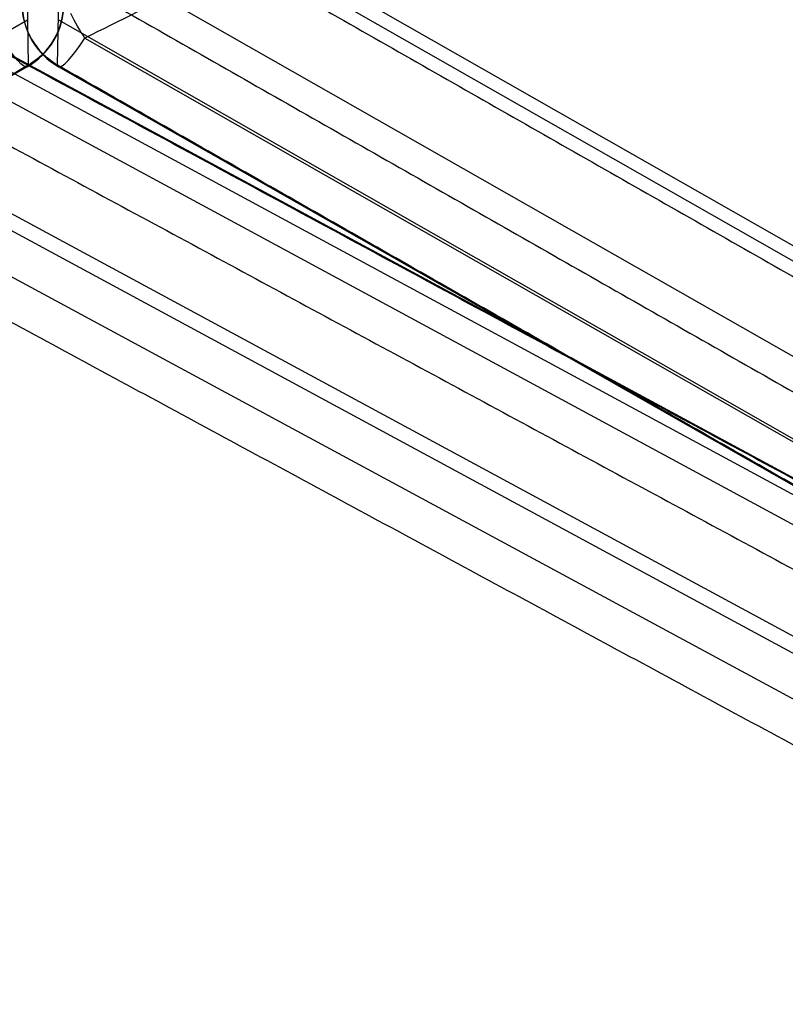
# Model space of a CAD drawing. Header units: millimetres. Extents: x -445 to 449, y -417 to 415.
# Tile 992 of 1056: x 1 to 23, y -238 to -211. Entities that reach past the tile are written whole.
import ezdxf

# ---------------------------------------------------------------- set-up
doc = ezdxf.new("R2010")
doc.units = ezdxf.units.MM
doc.header["$MEASUREMENT"] = 0
doc.layers.add('Default', color=7, linetype='Continuous', true_color=0x000000)

msp = doc.modelspace()

# ---------------------------------------------------------------- linework, layer by layer
at = {"layer": 'Default', "color": 9, "true_color": 0xbfbfbf}
for p, q in [((91.619, -256.588, -919.392), (5.415, -207.454, -933.172)), ((91.989, -257.228, -923.987), (5.784, -208.094, -937.767)), ((90.66, -259.124, -915.068), (2.711, -208.995, -929.127)), ((1.551, -209.825, -930.445), (1.591, -212.372, -944.028)), ((2.409, -212.372, -944.028), (2.449, -209.825, -930.445)), ((-86.948, -261.568, -923.173), (1.571, -211.114, -937.323)), ((2.429, -211.114, -937.323), (90.948, -261.568, -923.173)), ((89.338, -259.774, -915.579), (0.277, -211.64, -929.604)), ((3.168, -211.619, -946.095), (92.243, -262.39, -931.857)), ((-0.064, -211.921, -928.403), (88.997, -260.055, -914.378)), ((1.566, -212.417, -944.349), (-87.509, -263.187, -930.11)), ((91.509, -263.187, -930.11), (2.434, -212.417, -944.349)), ((89.955, -261.406, -922.685), (0.316, -212.96, -936.801)), ((89.951, -264.505, -930.94), (-0.251, -215.755, -945.145)), ((-0.645, -216.018, -931.391), (86.65, -263.197, -917.644)), ((-0.631, -217.297, -935.865), (86.663, -264.476, -922.118))]:
    msp.add_line(p, q, dxfattribs=at)
at = {"layer": 'Default', "color": 9, "true_color": 0xbfbfbf, "extrusion": (0.002958, 0.184294, 0.982867)}
msp.add_arc((-6.806, 32.929, -966.986), 2, 0.5966, 60.3734, dxfattribs=at)
at = {"layer": 'Default', "color": 9, "true_color": 0xbfbfbf}
for centre, start, end in [((3.425, -210.679, -944.349), 180, 240.318), ((0.575, -210.679, -944.349), 299.682, 0)]:
    msp.add_arc(centre, 2, start, end, dxfattribs=at)
at = {"layer": 'Default', "color": 9, "true_color": 0xbfbfbf, "extrusion": (-0.002958, 0.184294, 0.982867)}
msp.add_arc((2.806, 32.992, -966.998), 2, 119.6266, 179.4034, dxfattribs=at)
at = {"layer": 'Default', "color": 9, "true_color": 0xbfbfbf, "extrusion": (0.838258, 0.419187, -0.34872)}
msp.add_arc((-189.964, -916.86, 243.87), 2, 248.7168, 271.7685, dxfattribs=at)
at = {"layer": 'Default', "color": 9, "true_color": 0xbfbfbf, "extrusion": (0.860528, 0.490479, -0.137558)}
for start, end in [(180, 241.8465), (170.691, 180)]:
    msp.add_arc((-183.32, -949.654, 27.064), 2, start, end, dxfattribs=at)
at = {"layer": 'Default', "color": 9, "true_color": 0xbfbfbf, "extrusion": (0.860528, -0.490479, 0.137558)}
for start, end in [(180, 241.8465), (170.691, 180)]:
    msp.add_arc((-181.339, -950.132, -23.622), 2, start, end, dxfattribs=at)
at = {"layer": 'Default', "color": 9, "true_color": 0xbfbfbf}
for points in [[(95.442, -165.475, -984.482), (49.305, -188.547, -965.289), (3.168, -211.619, -946.095)], [(6.154, -208.734, -942.361), (49.256, -233.301, -935.471), (92.358, -257.868, -928.581)], [(-86.398, -259.953, -916.386), (-42.424, -234.889, -923.416), (1.551, -209.825, -930.445)], [(2.449, -209.825, -930.445), (46.424, -234.889, -923.416), (90.398, -259.953, -916.386)], [(89.365, -259.817, -915.895), (44.834, -235.75, -922.908), (0.303, -211.683, -929.921)], [(1.591, -212.372, -944.028), (-42.946, -237.757, -936.909), (-87.484, -263.142, -929.789)], [(91.484, -263.142, -929.789), (46.946, -237.757, -936.909), (2.409, -212.372, -944.028)], [(0.329, -214.205, -943.508), (45.43, -238.58, -936.406), (90.531, -262.956, -929.304)], [(86.677, -265.755, -926.592), (43.029, -242.165, -933.466), (-0.618, -218.575, -940.339)]]:
    msp.add_open_spline(points, degree=2, dxfattribs=at)
for points, knots in [([(2.409, -212.372, -944.028), (2.047, -212.162, -944.068), (1.756, -211.837, -944.129), (1.422, -211.078, -944.273), (1.425, -210.707, -944.344), (1.425, -210.686, -944.348), (1.425, -210.681, -944.348), (1.425, -210.679, -944.349)], [0, 0, 0, 0, 0.517311, 0.517311, 1.037913, 1.037913, 1.43774, 1.43774, 1.43774, 1.43774]), ([(2.575, -210.679, -944.349), (2.575, -210.681, -944.348), (2.575, -210.686, -944.348), (2.575, -210.707, -944.344), (2.578, -211.078, -944.273), (2.244, -211.837, -944.129), (1.953, -212.162, -944.068), (1.591, -212.372, -944.028)], [0.648838, 0.648838, 0.648838, 0.648838, 1.048681, 1.048681, 1.569285, 1.569285, 2.086601, 2.086601, 2.086601, 2.086601])]:
    msp.add_open_spline(points, degree=3, knots=knots, dxfattribs=at)

doc.saveas('drawing.dxf')
